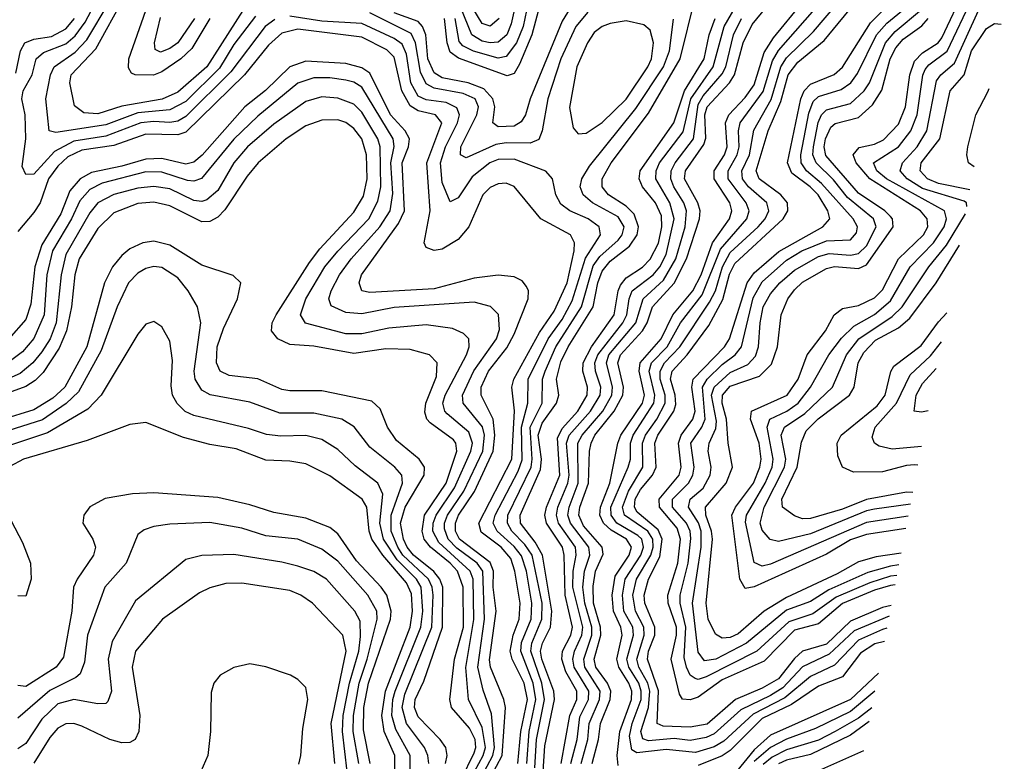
# Model space of a CAD drawing. Header units: inches. Extents: x 1308407 to 1441228, y 959628 to 1036311.
# Tile 718 of 729: x 1433275 to 1435734, y 1016115 to 1017967. Entities that reach past the tile are written whole.
import ezdxf

# ---------------------------------------------------------------- set-up
doc = ezdxf.new("R2010")
doc.units = ezdxf.units.IN
doc.header["$MEASUREMENT"] = 0
doc.layers.add('B4031', color=7, linetype='Continuous')

msp = doc.modelspace()

# ---------------------------------------------------------------- linework, layer by layer
at = {"layer": 'B4031', "color": 5}
for points, elevation in [([(1433912.3, 1017967.7), (1433888.4, 1017950), (1433802.7, 1017837.3), (1433690, 1017725.9), (1433670, 1017714), (1433650, 1017710.4), (1433610, 1017713.5), (1433577.9, 1017710), (1433490, 1017676.3), (1433410, 1017664.1), (1433361.7, 1017638.3), (1433310, 1017581.8), (1433290, 1017580.7), (1433281, 1017601), (1433290.5, 1017670), (1433288.4, 1017730), (1433280.1, 1017770), (1433284.1, 1017790), (1433306.4, 1017830), (1433316.1, 1017870), (1433334.9, 1017885.1), (1433390, 1017907.5), (1433413.2, 1017926.8), (1433438.4, 1017961.6), (1433493.6, 1018066.4)], 2460), ([(1434528, 1018070), (1434503, 1017957), (1434491.8, 1017930), (1434470, 1017910.9), (1434450, 1017909.6), (1434430, 1017914.1), (1434404.2, 1017930), (1434377, 1017997)], 2340), ([(1435441.2, 1016447.5), (1435430, 1016444.3), (1435370, 1016418), (1435310, 1016355.6), (1435250, 1016327.2), (1435186.2, 1016273.8), (1435107.2, 1016232.8), (1435034.1, 1016165.9), (1435010, 1016151.1), (1434962.9, 1016137.1), (1434890, 1016144.4), (1434816.8, 1016136.8), (1434804.3, 1016144.3), (1434798.4, 1016178.4), (1434805, 1016210), (1434827.4, 1016270), (1434827.6, 1016290), (1434821.2, 1016310), (1434796.3, 1016350), (1434791.7, 1016370), (1434808.6, 1016430), (1434806.7, 1016450), (1434784.2, 1016490), (1434780.4, 1016530), (1434787.3, 1016570), (1434826.2, 1016630), (1434833.1, 1016650), (1434828.9, 1016670), (1434819, 1016679), (1434766.9, 1016710), (1434752.6, 1016730), (1434751.9, 1016750), (1434795.3, 1016850), (1434800.3, 1016870), (1434800.5, 1016910), (1434807.4, 1016930), (1434858.9, 1017010), (1434861.7, 1017030), (1434847.2, 1017090), (1434853.3, 1017110), (1434892, 1017150), (1434925.3, 1017210), (1434979.7, 1017280.3), (1435025.8, 1017394.2), (1435091.5, 1017470), (1435096.9, 1017490), (1435089.5, 1017510), (1435044.5, 1017570), (1435044.7, 1017590), (1435067, 1017630), (1435072.1, 1017650), (1435070.1, 1017690), (1435074.5, 1017710), (1435131.9, 1017788.1), (1435155.1, 1017864.9), (1435170, 1017890.7), (1435327.8, 1018070)], 2260), ([(1434704.8, 1016110), (1434721.1, 1016170), (1434725.5, 1016210), (1434750.1, 1016270), (1434751.3, 1016290), (1434743.3, 1016310), (1434713.8, 1016350), (1434710.1, 1016370), (1434726.8, 1016430), (1434725.4, 1016450), (1434708.7, 1016510), (1434707.6, 1016552.4), (1434713.7, 1016590), (1434732.2, 1016632.3), (1434730.3, 1016650), (1434683.2, 1016703.1), (1434671.7, 1016730), (1434674.5, 1016750), (1434695.8, 1016810), (1434698, 1016890), (1434702.4, 1016910), (1434711.9, 1016930), (1434759.9, 1016990), (1434781.9, 1017030), (1434783.3, 1017050), (1434769.4, 1017110), (1434775.6, 1017130), (1434830.6, 1017190), (1434842.2, 1017210), (1434855.7, 1017250), (1434910, 1017309.6), (1434940.2, 1017370), (1434973.4, 1017470), (1434974.8, 1017490), (1434969.3, 1017510), (1434935.8, 1017570), (1434937.9, 1017590), (1434983.9, 1017656.1), (1434988.5, 1017671.5), (1434986.6, 1017730), (1434992.6, 1017750), (1435048.4, 1017810), (1435060.7, 1017830), (1435082.1, 1017910), (1435104.7, 1017955.3), (1435181.9, 1018050)], 2320), ([(1435447, 1016478.1), (1435359.3, 1016440.7), (1435297.1, 1016382.9), (1435230, 1016350.8), (1435181.1, 1016298.9), (1435150, 1016279.2), (1435076, 1016244), (1435010, 1016183.8), (1434990, 1016175), (1434950, 1016167.6), (1434910, 1016172.5), (1434846, 1016166), (1434831.7, 1016171.7), (1434826.4, 1016190), (1434845.4, 1016250), (1434849.2, 1016290), (1434844.4, 1016310), (1434821.7, 1016350), (1434816.6, 1016370), (1434834.6, 1016430), (1434834.3, 1016450), (1434813.2, 1016490), (1434806.6, 1016530), (1434816, 1016570), (1434851.9, 1016630), (1434857.3, 1016650), (1434856.6, 1016670), (1434843.9, 1016690), (1434786.1, 1016730), (1434780.6, 1016750), (1434796.1, 1016790), (1434831.3, 1016850), (1434831.1, 1016910), (1434837.9, 1016930), (1434866.4, 1016970), (1434887.3, 1017010), (1434887.7, 1017030), (1434875.1, 1017070), (1434874.6, 1017090), (1434885.6, 1017110), (1434923.7, 1017150), (1434998.3, 1017261.7), (1435013.2, 1017290), (1435030.8, 1017350), (1435050, 1017385.6), (1435119.7, 1017450), (1435136.8, 1017470), (1435146.4, 1017490), (1435141.5, 1017510), (1435095.5, 1017550), (1435080.2, 1017570), (1435078.8, 1017590), (1435098, 1017630), (1435108.4, 1017691.6), (1435151.7, 1017768.3), (1435176.4, 1017850), (1435190, 1017872.3), (1435258, 1017938), (1435350, 1018046.8)], 2240), ([(1435488.6, 1016696.9), (1435390, 1016681.7), (1435350, 1016668.5), (1435290, 1016632.6), (1435110, 1016550.9), (1435087.2, 1016547.2), (1435073.7, 1016570), (1435053.8, 1016730), (1435063, 1016750), (1435107.6, 1016810), (1435124.1, 1016850), (1435127.1, 1016870), (1435122, 1016910), (1435100.4, 1016970), (1435102.8, 1016990), (1435191.7, 1017030), (1435219.6, 1017070), (1435242.3, 1017130), (1435287.5, 1017190), (1435309.4, 1017230.6), (1435330, 1017245.9), (1435370, 1017254), (1435410, 1017272.8), (1435430, 1017292.9), (1435470.4, 1017370), (1435532.8, 1017430), (1435543.3, 1017450), (1435542, 1017470), (1435524.7, 1017490), (1435398.5, 1017570), (1435364.8, 1017610), (1435356.7, 1017630), (1435371.8, 1017648.2), (1435410, 1017656.8), (1435432.8, 1017667.2), (1435470, 1017706.2), (1435487.7, 1017750), (1435498.8, 1017830), (1435510, 1017864.2), (1435530, 1017884.7), (1435569, 1017910), (1435578.1, 1017921.9), (1435635.6, 1018044.4)], 2080), ([(1433863.9, 1017976.1), (1433810, 1017905.4), (1433773.9, 1017846.1), (1433690, 1017763.3), (1433650, 1017742.2), (1433570, 1017734.6), (1433490, 1017705.1), (1433365.6, 1017685.6), (1433348.3, 1017690), (1433340.1, 1017770), (1433351.9, 1017830), (1433361.1, 1017850), (1433413.5, 1017886.5), (1433442.9, 1017917.1), (1433498.2, 1018010)], 2440), ([(1433832.3, 1017990), (1433742.8, 1017850), (1433670, 1017786.2), (1433630.9, 1017769.1), (1433530, 1017751.5), (1433470, 1017732.6), (1433435.1, 1017735.1), (1433412.1, 1017752.1), (1433400.4, 1017810), (1433403.2, 1017830), (1433465.5, 1017894.5), (1433536.2, 1018023.8)], 2420), ([(1434575.7, 1018010), (1434553.9, 1017930), (1434523.3, 1017856.7), (1434510, 1017832.9), (1434492.5, 1017827.5), (1434371.2, 1017871.2), (1434350, 1017886), (1434342.5, 1017910), (1434336.1, 1017970)], 2380), ([(1434549.2, 1018030.8), (1434532.3, 1017950), (1434516, 1017910), (1434490, 1017875.2), (1434470, 1017871.6), (1434408.8, 1017888.8), (1434382.2, 1017902.2), (1434372.9, 1017912.9), (1434362.5, 1017970)], 2360), ([(1434472.6, 1017970), (1434450, 1017951.1), (1434430, 1017957.6), (1434395.4, 1018015.4)], 2320), ([(1434582.9, 1016090), (1434586.5, 1016153.5), (1434610.9, 1016270), (1434608.8, 1016290), (1434579.1, 1016370), (1434576.3, 1016390), (1434580.7, 1016410), (1434601.3, 1016450), (1434603.9, 1016490), (1434580.8, 1016630), (1434562.8, 1016662.8), (1434526, 1016710), (1434524.8, 1016730), (1434576.1, 1016843.9), (1434578, 1016870), (1434570.5, 1016930), (1434580.3, 1016959.7), (1434615.8, 1017010), (1434621.6, 1017030), (1434616, 1017070), (1434626.7, 1017113.3), (1434644.8, 1017150), (1434707.8, 1017250), (1434719.2, 1017310), (1434730, 1017339.7), (1434750, 1017364.5), (1434798.4, 1017401.6), (1434817.2, 1017430), (1434821, 1017450), (1434810, 1017481.9), (1434790, 1017502), (1434745.5, 1017530), (1434730, 1017550), (1434729.7, 1017570), (1434752.8, 1017610), (1434846, 1017734), (1434924.5, 1017870), (1434962.3, 1018022.3)], 2420), ([(1434770, 1016104.4), (1434767.5, 1016130), (1434774, 1016190), (1434803.1, 1016270), (1434803.8, 1016290), (1434796.6, 1016310), (1434771.5, 1016350), (1434766.2, 1016370), (1434780.3, 1016430), (1434776.8, 1016450), (1434758.3, 1016490), (1434755.1, 1016530), (1434762.6, 1016577.4), (1434797.1, 1016630), (1434803.2, 1016650), (1434790.4, 1016670), (1434752.6, 1016692.6), (1434733.3, 1016710), (1434724.4, 1016730), (1434726, 1016750), (1434749.3, 1016810), (1434768.8, 1016910), (1434776.9, 1016930), (1434830.4, 1017010), (1434835.4, 1017030), (1434822.7, 1017090), (1434825.1, 1017110), (1434876.9, 1017170), (1434906.2, 1017230), (1434956.4, 1017290), (1434977.1, 1017330), (1435005.8, 1017410), (1435047.9, 1017470), (1435053.6, 1017490), (1435048.5, 1017510), (1435010, 1017570), (1435010.1, 1017590), (1435035.4, 1017630), (1435042.1, 1017650), (1435038.3, 1017710), (1435046, 1017730), (1435086.9, 1017773.1), (1435110, 1017805.1), (1435134.4, 1017885.6), (1435158, 1017922), (1435230.4, 1018010)], 2280), ([(1435452.1, 1016504.7), (1435430, 1016499.7), (1435350, 1016465.1), (1435290, 1016407.8), (1435230, 1016390.5), (1435210, 1016371.9), (1435170, 1016321), (1435130, 1016298.1), (1435063, 1016270), (1434991.9, 1016208.1), (1434950, 1016200.1), (1434882.6, 1016202.6), (1434867, 1016210), (1434870.9, 1016290.9), (1434843.1, 1016370), (1434845.9, 1016390), (1434861.4, 1016430), (1434861.6, 1016450), (1434836.2, 1016510), (1434835, 1016530), (1434845.4, 1016570), (1434874.2, 1016625.8), (1434879.7, 1016670), (1434870, 1016693.5), (1434817.5, 1016737.5), (1434810.6, 1016750), (1434812.6, 1016770), (1434825.8, 1016794.2), (1434856, 1016830), (1434865.1, 1016850), (1434861.8, 1016910), (1434869, 1016930), (1434908.8, 1016990), (1434913.7, 1017006.3), (1434912.2, 1017030), (1434900.6, 1017070), (1434904.5, 1017090), (1434941.9, 1017130), (1434996.4, 1017203.6), (1435031.2, 1017268.8), (1435048.4, 1017331.6), (1435061.7, 1017358.3), (1435181.8, 1017470), (1435194.1, 1017490), (1435192.6, 1017510), (1435176.2, 1017530), (1435122.3, 1017570), (1435114.8, 1017590), (1435144.8, 1017690), (1435176.5, 1017763.5), (1435194.9, 1017830), (1435218.4, 1017861.6), (1435284.5, 1017915.5), (1435370, 1018020.5)], 2220), ([(1435466.3, 1016579.5), (1435450, 1016577.3), (1435398.8, 1016561.2), (1435314.6, 1016525.4), (1435256.1, 1016483.9), (1435196.1, 1016463.9), (1435116.3, 1016390), (1434990, 1016326), (1434970, 1016319.8), (1434962.1, 1016322.1), (1434950, 1016330.3), (1434940.7, 1016350), (1434934.9, 1016374.9), (1434938.7, 1016450), (1434924.7, 1016510), (1434925, 1016530), (1434944.4, 1016610), (1434951.7, 1016671.7), (1434950.1, 1016690), (1434940.6, 1016710), (1434905.3, 1016750), (1434905.5, 1016770), (1434945.8, 1016810), (1434956.4, 1016830), (1434959.8, 1016850), (1434951.8, 1016910), (1434979.2, 1016950), (1434987.2, 1016970), (1434980.2, 1017050), (1434992, 1017070), (1435030, 1017106.6), (1435062.5, 1017130), (1435077.7, 1017150), (1435107, 1017273), (1435130, 1017313), (1435190, 1017366.6), (1435228.6, 1017390), (1435290, 1017415.3), (1435350, 1017417.3), (1435365.2, 1017434.8), (1435367.8, 1017450), (1435357.1, 1017470), (1435278.1, 1017558.1), (1435240.6, 1017590), (1435227.1, 1017610), (1435226.5, 1017630), (1435246.4, 1017733.6), (1435257.1, 1017762.9), (1435270, 1017775.4), (1435327.1, 1017792.9), (1435351, 1017810), (1435367.3, 1017832.7), (1435415.2, 1017930), (1435441.1, 1017958.9), (1435510, 1018015.5)], 2160), ([(1435494.3, 1016727.1), (1435390, 1016711.6), (1435150, 1016607.8), (1435130, 1016602.3), (1435110, 1016611.4), (1435087.7, 1016712.3), (1435090.3, 1016730.3), (1435136.8, 1016810), (1435154.7, 1016850), (1435156.8, 1016870), (1435142.2, 1016950), (1435148.4, 1016970), (1435191.2, 1016990), (1435219.7, 1017010), (1435250, 1017050), (1435295.8, 1017130), (1435327.9, 1017172.1), (1435358.2, 1017201.8), (1435410, 1017231.2), (1435450, 1017265), (1435499.5, 1017350), (1435557.7, 1017410), (1435583.9, 1017450), (1435590.4, 1017470), (1435585.3, 1017490), (1435440.1, 1017570), (1435416, 1017590), (1435408, 1017610), (1435470, 1017649.6), (1435501, 1017690), (1435516.4, 1017730), (1435531, 1017829), (1435537, 1017843), (1435545.6, 1017854.4), (1435591.3, 1017888.7), (1435655.6, 1018024.4)], 2060), ([(1435640.8, 1017500.8), (1435639.9, 1017510), (1435633.8, 1017513.8), (1435530, 1017546.1), (1435491.6, 1017570), (1435474.3, 1017590), (1435479.9, 1017610), (1435516.5, 1017650), (1435541, 1017690), (1435565.3, 1017814.7), (1435576, 1017830), (1435610, 1017859), (1435670, 1017990.7), (1435690, 1018008.7), (1435710, 1018008.8), (1435734.4, 1017998.1)], 2040), ([(1433750.2, 1017970), (1433704.9, 1017895.1), (1433677.7, 1017870), (1433630, 1017837), (1433609.2, 1017829.2), (1433563.5, 1017830), (1433554.2, 1017834.2), (1433546.8, 1017846.8), (1433547.3, 1017870), (1433590.5, 1017990)], 2380), ([(1434694.2, 1017985.8), (1434663.8, 1017950), (1434626.5, 1017870), (1434594.3, 1017770), (1434580.2, 1017690), (1434571.8, 1017668.2), (1434550, 1017659), (1434490, 1017660.1), (1434464.1, 1017655.9), (1434390, 1017622.1), (1434376.3, 1017630), (1434377.2, 1017650), (1434416.9, 1017730), (1434421.4, 1017750), (1434412.4, 1017770), (1434382.9, 1017782.9), (1434310, 1017796.6), (1434290, 1017807.3), (1434276.2, 1017836.1), (1434263.8, 1017910), (1434252.8, 1017932.8), (1434150, 1017984.8)], 2440), ([(1434650, 1017995.9), (1434630, 1017963.6), (1434549.9, 1017770), (1434538.7, 1017730), (1434527.7, 1017712.3), (1434510, 1017701.5), (1434470, 1017699.6), (1434456.9, 1017710), (1434461.7, 1017750), (1434456.9, 1017770), (1434434.4, 1017794.4), (1434395.5, 1017810), (1434330, 1017822.6), (1434310, 1017835), (1434294.6, 1017870), (1434289.2, 1017930), (1434281.4, 1017950), (1434270, 1017963.3), (1434210, 1017984.3)], 2420), ([(1434651.3, 1016110), (1434667.2, 1016170), (1434674.1, 1016225.9), (1434695.5, 1016270), (1434696.4, 1016290), (1434660.2, 1016350), (1434657, 1016370), (1434660.5, 1016390), (1434679.3, 1016430), (1434681.5, 1016450), (1434656.8, 1016550), (1434657.9, 1016590), (1434665.4, 1016630), (1434663.1, 1016650), (1434620.6, 1016710), (1434616.1, 1016730), (1434619.1, 1016750), (1434644, 1016810), (1434647.9, 1016830), (1434640.6, 1016910), (1434647.9, 1016930), (1434701, 1016990), (1434724.7, 1017030), (1434726.5, 1017050), (1434713.3, 1017090), (1434712, 1017110), (1434718.8, 1017130), (1434781.9, 1017210), (1434791.7, 1017230), (1434797, 1017270), (1434804.7, 1017290), (1434857.3, 1017330), (1434873.8, 1017350), (1434890, 1017380.8), (1434909.8, 1017470), (1434898.7, 1017510), (1434863.8, 1017570), (1434864.5, 1017590), (1434873.4, 1017610), (1434932.6, 1017687.4), (1434951.6, 1017770), (1435007.2, 1017850), (1435035, 1017950), (1435062.2, 1017997.8)], 2360), ([(1435461.8, 1016555.9), (1435450, 1016554.7), (1435410, 1016542.6), (1435330, 1016509.7), (1435270, 1016458.4), (1435210, 1016442.6), (1435134.6, 1016365.4), (1435030, 1016319.1), (1434970, 1016275.3), (1434950, 1016268.4), (1434930.4, 1016270.4), (1434923, 1016283), (1434902.5, 1016370), (1434915.2, 1016430), (1434915.2, 1016450), (1434894.7, 1016510), (1434894.1, 1016530), (1434918.7, 1016610), (1434925.4, 1016670), (1434917.6, 1016697.6), (1434873.3, 1016750), (1434872.2, 1016770), (1434922.6, 1016830), (1434927.3, 1016850), (1434920.5, 1016910), (1434927.1, 1016930), (1434956.4, 1016970), (1434962.6, 1016990), (1434953.6, 1017050), (1434957.5, 1017070), (1435035.3, 1017150), (1435047.8, 1017170), (1435092.2, 1017310), (1435110, 1017334.8), (1435171.6, 1017388.4), (1435280.8, 1017450), (1435298.6, 1017470), (1435294, 1017490), (1435269.2, 1017530), (1435249.7, 1017550), (1435203.9, 1017583.9), (1435192.6, 1017610), (1435226.3, 1017770), (1435234.5, 1017790), (1435250, 1017806), (1435309.5, 1017830.5), (1435330, 1017849.1), (1435400.3, 1017959.7), (1435430, 1017989.2)], 2180), ([(1435471.2, 1016605.6), (1435450, 1016602.2), (1435393.4, 1016586.6), (1435296.4, 1016543.6), (1435250, 1016514.7), (1435190, 1016492.6), (1435090.6, 1016410), (1435013.6, 1016370), (1434985.9, 1016365.9), (1434970, 1016388.2), (1434955.9, 1016510), (1434977, 1016650), (1434977.5, 1016690), (1434970.8, 1016710.8), (1434945.7, 1016750), (1434949.4, 1016770), (1434982.2, 1016797.8), (1434999.8, 1016830), (1435002.4, 1016850), (1434994.5, 1016890), (1434997.4, 1016910), (1435013.7, 1016946.3), (1435015.4, 1016964.6), (1435003.2, 1017030), (1435009.5, 1017050), (1435050, 1017086.4), (1435093.8, 1017106.2), (1435112.6, 1017127.4), (1435120.6, 1017150), (1435124.3, 1017210), (1435132.2, 1017250), (1435150, 1017282.9), (1435173.6, 1017310), (1435210, 1017341.9), (1435270, 1017375.6), (1435296.6, 1017383.4), (1435350, 1017379.5), (1435370, 1017383.1), (1435390, 1017402.3), (1435414, 1017450), (1435407.4, 1017470), (1435343.1, 1017523.1), (1435307.4, 1017567.4), (1435264.1, 1017610), (1435256.5, 1017630), (1435257.4, 1017650), (1435269.4, 1017710.6), (1435278, 1017730), (1435290, 1017742.4), (1435350, 1017758.4), (1435384.7, 1017790), (1435397.6, 1017810), (1435437.5, 1017910), (1435461.7, 1017938.3), (1435527.3, 1017992.7)], 2140), ([(1433265.8, 1017834.2), (1433277.3, 1017890), (1433288.2, 1017910), (1433310, 1017918.5), (1433354.4, 1017925.6), (1433390, 1017944.7), (1433412, 1017970)], 2480), ([(1433711.7, 1017970), (1433670, 1017910), (1433650, 1017895.4), (1433626.5, 1017886.5), (1433613.3, 1017893.3), (1433611.8, 1017910), (1433626.8, 1017973.2)], 2360), ([(1434542, 1016110), (1434547.5, 1016190), (1434564.6, 1016270), (1434558, 1016310), (1434526.9, 1016390), (1434528.4, 1016411.6), (1434552.4, 1016470), (1434554.5, 1016510), (1434540.8, 1016590), (1434528.2, 1016628.2), (1434510, 1016651.6), (1434467.7, 1016690), (1434458, 1016710), (1434462.8, 1016730), (1434520.3, 1016839.7), (1434530, 1016868.5), (1434528.4, 1016950), (1434544.6, 1017010), (1434545, 1017070), (1434595, 1017170), (1434630, 1017218.7), (1434654.8, 1017265.2), (1434687.9, 1017372.1), (1434725.5, 1017430), (1434722.8, 1017450), (1434694.8, 1017470), (1434649.3, 1017490), (1434626.5, 1017506.5), (1434614.4, 1017530), (1434605.6, 1017570), (1434589, 1017589), (1434510, 1017619.1), (1434470, 1017617.9), (1434449.3, 1017610), (1434405.4, 1017574.7), (1434370, 1017522.1), (1434350, 1017512.9), (1434330, 1017561.2), (1434326, 1017610), (1434338.9, 1017650), (1434368.4, 1017710), (1434373.9, 1017730), (1434367.2, 1017747.2), (1434340.3, 1017760.3), (1434290, 1017767.3), (1434270, 1017776.8), (1434252.2, 1017810), (1434240.9, 1017880.9), (1434230, 1017906), (1434210, 1017920.5), (1434130, 1017957.8), (1434030, 1017964), (1433950, 1017976)], 2460), ([(1434561.4, 1016098.6), (1434566, 1016170), (1434586.3, 1016270), (1434579.2, 1016310), (1434551.9, 1016390), (1434554.1, 1016410), (1434579.5, 1016470), (1434579.9, 1016510), (1434554.8, 1016630), (1434536.9, 1016656.9), (1434504.5, 1016690), (1434493.2, 1016710), (1434494.6, 1016730), (1434552.2, 1016850), (1434554.8, 1016870), (1434550.3, 1016949.7), (1434579.8, 1017010), (1434580.5, 1017070), (1434587.2, 1017090), (1434614.4, 1017150), (1434678.6, 1017250), (1434707.6, 1017352.4), (1434723.9, 1017376.1), (1434770, 1017417), (1434780, 1017430), (1434784.5, 1017450), (1434770, 1017474.7), (1434705.9, 1017510), (1434682.1, 1017530), (1434675.3, 1017550), (1434679.4, 1017570), (1434698.4, 1017601.6), (1434814, 1017746), (1434883, 1017850), (1434898.1, 1017890), (1434908.5, 1017968.5)], 2440), ([(1434627.9, 1016110), (1434649.1, 1016230), (1434666.9, 1016270), (1434666.8, 1016290), (1434639.1, 1016339.1), (1434629.3, 1016370), (1434630.9, 1016390), (1434651.8, 1016430), (1434656.2, 1016450), (1434637.7, 1016530), (1434635.4, 1016630), (1434631.2, 1016650), (1434590.9, 1016710), (1434586.6, 1016730), (1434590.5, 1016750), (1434623.8, 1016830), (1434618, 1016922), (1434630, 1016946.5), (1434669.3, 1016990), (1434692.6, 1017030), (1434693.6, 1017050), (1434681.7, 1017090), (1434682.9, 1017110), (1434703.3, 1017150), (1434759.9, 1017230), (1434769.5, 1017290), (1434775.7, 1017304.3), (1434790, 1017322.6), (1434830.3, 1017349.7), (1434850, 1017369.3), (1434870.8, 1017409.2), (1434879.2, 1017450), (1434877.8, 1017477.8), (1434863.5, 1017510), (1434830.4, 1017550), (1434822, 1017570), (1434825.2, 1017590), (1434909.2, 1017710), (1434935.3, 1017790), (1434984.6, 1017870), (1434997.2, 1017930), (1435012.1, 1017970)], 2380), ([(1434677.4, 1016110), (1434694.1, 1016170), (1434697.4, 1016210), (1434723.4, 1016270), (1434724.6, 1016290), (1434686.4, 1016350), (1434683.8, 1016370), (1434703.9, 1016430), (1434704.2, 1016450), (1434686.5, 1016510), (1434681.8, 1016550), (1434685.8, 1016590), (1434699.4, 1016630), (1434696.7, 1016650), (1434650.5, 1016710), (1434644.6, 1016730), (1434647.2, 1016750), (1434669.8, 1016810.2), (1434669.2, 1016910), (1434679.6, 1016930), (1434731.7, 1016990), (1434754.3, 1017030), (1434755.9, 1017050), (1434740.5, 1017110), (1434746.6, 1017130), (1434813.7, 1017210), (1434832.1, 1017270), (1434883.3, 1017316.7), (1434914.2, 1017370), (1434937.1, 1017450), (1434940.9, 1017490), (1434933.7, 1017510), (1434908.9, 1017550), (1434901.2, 1017570), (1434901.9, 1017590), (1434912.3, 1017610), (1434958.4, 1017670), (1434970, 1017755.5), (1434982.4, 1017777.6), (1435030, 1017832.2), (1435038.5, 1017850), (1435058.3, 1017930), (1435078.3, 1017970)], 2340), ([(1435476.8, 1016634.7), (1435414.3, 1016625.7), (1435370, 1016613.7), (1435316.6, 1016583.4), (1435190, 1016524.3), (1435134.9, 1016490), (1435070, 1016433.8), (1435050, 1016424.6), (1435030, 1016422.6), (1435013, 1016433), (1434994.4, 1016470), (1434989.4, 1016510), (1435005.4, 1016670), (1435003.3, 1016690), (1434988.7, 1016730), (1434987.8, 1016750), (1435039.4, 1016810), (1435055.5, 1016850), (1435044.4, 1016910), (1435040.9, 1016970), (1435029.9, 1017010), (1435030.7, 1017030), (1435050, 1017051.8), (1435123, 1017077), (1435152.7, 1017107.3), (1435168.2, 1017150), (1435177.2, 1017230), (1435193.4, 1017270), (1435210, 1017293), (1435230, 1017311.9), (1435290, 1017346.3), (1435310, 1017351.3), (1435370, 1017346.2), (1435390, 1017354.9), (1435457, 1017450), (1435455.5, 1017470), (1435450, 1017476.2), (1435436.4, 1017490), (1435370, 1017534.5), (1435288.3, 1017628.3), (1435284.5, 1017650), (1435287.7, 1017670), (1435301.4, 1017698.6), (1435311.9, 1017708.1), (1435370, 1017723.5), (1435405.3, 1017754.7), (1435428.2, 1017791.8), (1435449.5, 1017870), (1435463.1, 1017896.9), (1435481.6, 1017918.4), (1435528.3, 1017951.7), (1435544.4, 1017970)], 2120), ([(1434519.7, 1016110), (1434526.8, 1016190), (1434543.3, 1016270), (1434535, 1016310), (1434504.9, 1016370), (1434500.4, 1016390), (1434507.4, 1016430), (1434522.6, 1016470), (1434524.9, 1016510), (1434511.9, 1016590), (1434501.6, 1016621.6), (1434478, 1016650), (1434427.9, 1016687.9), (1434422, 1016710), (1434504.4, 1016870), (1434510.9, 1016990.9), (1434504.4, 1017050), (1434509.2, 1017070), (1434573.6, 1017186.4), (1434610, 1017239.3), (1434642.7, 1017310), (1434659.7, 1017390), (1434661, 1017410), (1434650.8, 1017430), (1434576.6, 1017470), (1434510, 1017550.9), (1434490, 1017559.2), (1434470, 1017557.8), (1434450, 1017547.9), (1434432.1, 1017530), (1434397.1, 1017450), (1434370, 1017418.5), (1434330, 1017394.5), (1434310, 1017390.8), (1434290, 1017398.5), (1434285, 1017410), (1434300.5, 1017490), (1434292.3, 1017610), (1434329.2, 1017710), (1434313.6, 1017730), (1434270, 1017739.5), (1434250, 1017752.4), (1434229.4, 1017790), (1434210, 1017874.2), (1434192.1, 1017892.1), (1434130, 1017923.7), (1433970, 1017943.4), (1433930, 1017933.7), (1433896.1, 1017903.9), (1433836.6, 1017830), (1433690, 1017686.9), (1433670, 1017679.6), (1433590, 1017681.6), (1433510, 1017653.5), (1433430, 1017641.8), (1433395.2, 1017624.8), (1433370, 1017601.8), (1433347.2, 1017570), (1433326.1, 1017510), (1433310, 1017485.7), (1433270, 1017438.5)], 2480), ([(1435648.6, 1017542.3), (1435570, 1017558.1), (1435542.7, 1017570), (1435524.3, 1017590), (1435526.9, 1017610), (1435573.3, 1017670), (1435598.8, 1017790), (1435634.2, 1017830), (1435652.7, 1017890), (1435690, 1017945.5), (1435710, 1017958.1), (1435726.6, 1017956.5)], 2020), ([(1434438, 1016050), (1434480.3, 1016130), (1434488.7, 1016250), (1434484.7, 1016270), (1434451.1, 1016350), (1434448.6, 1016368.6), (1434465.4, 1016490), (1434457.6, 1016550), (1434458.2, 1016590), (1434450, 1016611.7), (1434373.7, 1016670), (1434363.8, 1016690), (1434363.6, 1016710), (1434371.1, 1016730), (1434410.8, 1016789.2), (1434457.8, 1016890), (1434462.1, 1016930), (1434457.9, 1016970), (1434427.4, 1017030), (1434427.4, 1017050), (1434445.8, 1017090), (1434491.9, 1017148.1), (1434510, 1017181.9), (1434545.2, 1017270), (1434546.3, 1017290), (1434541.2, 1017301.2), (1434530, 1017315.4), (1434510, 1017325.4), (1434470, 1017329.2), (1434410, 1017321.5), (1434310, 1017295.1), (1434150, 1017285.8), (1434129.3, 1017290), (1434122.7, 1017310), (1434129.1, 1017330), (1434221.5, 1017458.5), (1434236.4, 1017490), (1434230.7, 1017610), (1434245.8, 1017650), (1434248.6, 1017670), (1434237.6, 1017690), (1434201, 1017730), (1434150, 1017834), (1434130, 1017847.1), (1434090, 1017857.6), (1433990, 1017863.7), (1433950, 1017849.7), (1433889.1, 1017790.9), (1433837.6, 1017750), (1433731, 1017629), (1433710, 1017611.7), (1433690, 1017606.5), (1433630, 1017620.4), (1433590, 1017619.4), (1433530, 1017601.5), (1433454.2, 1017585.8), (1433426.1, 1017570), (1433400.4, 1017539.6), (1433377.4, 1017482.6), (1433330, 1017405.2), (1433312.8, 1017350), (1433303, 1017257), (1433290, 1017218.5), (1433248.2, 1017170)], 2520), ([(1434414.3, 1016050), (1434457, 1016130), (1434461.1, 1016150), (1434453.9, 1016233.9), (1434432.5, 1016292.5), (1434419.4, 1016350), (1434435.9, 1016470), (1434431.6, 1016590), (1434417.4, 1016610), (1434367.2, 1016647.2), (1434345.1, 1016670), (1434335.8, 1016695.8), (1434335.9, 1016710), (1434343.7, 1016730), (1434384.3, 1016790), (1434431.6, 1016890), (1434435.8, 1016930), (1434430.7, 1016950.7), (1434383.1, 1017010), (1434381.1, 1017030), (1434409.2, 1017090.8), (1434466, 1017170), (1434473.9, 1017193.9), (1434471.2, 1017231.2), (1434450.9, 1017250.9), (1434410, 1017261.9), (1434210, 1017248.3), (1434130, 1017232.9), (1434090, 1017236.3), (1434053.1, 1017253.1), (1434047.6, 1017270), (1434052.9, 1017290), (1434073.6, 1017330), (1434102.8, 1017370), (1434174.8, 1017450), (1434200.4, 1017490), (1434206.8, 1017533.2), (1434202.3, 1017610), (1434210.7, 1017650.7), (1434207.7, 1017670), (1434130, 1017798.7), (1434110, 1017811.5), (1434090, 1017816.7), (1434050, 1017822.5), (1434010, 1017822.2), (1433970, 1017809.1), (1433870, 1017726.8), (1433810, 1017669.2), (1433729.1, 1017570.9), (1433710, 1017564.2), (1433694, 1017566), (1433630, 1017586.5), (1433590, 1017587.2), (1433480.7, 1017559.3), (1433450, 1017543.5), (1433425, 1017515), (1433404.5, 1017470), (1433357, 1017390), (1433343.1, 1017330), (1433336.1, 1017230), (1433310, 1017171.4), (1433281.8, 1017138.2), (1433245.7, 1017110)], 2540), ([(1435659.5, 1017600.1), (1435644.8, 1017610), (1435641, 1017630), (1435643.4, 1017650), (1435663.6, 1017730), (1435693.1, 1017786.9), (1435696.3, 1017795.9)], 1980), ([(1434400.1, 1016070), (1434433, 1016130), (1434438.6, 1016150), (1434430, 1016199.3), (1434395.8, 1016270), (1434389.2, 1016349.2), (1434409.8, 1016469.8), (1434407.5, 1016570), (1434400.4, 1016590), (1434322, 1016662), (1434307.1, 1016690), (1434307.6, 1016710), (1434315, 1016730), (1434361.4, 1016798.6), (1434401.7, 1016890), (1434405.9, 1016910), (1434397, 1016937), (1434342.9, 1016982.9), (1434336.6, 1016990), (1434331.9, 1017010), (1434337.5, 1017030), (1434390.9, 1017130), (1434398.1, 1017150), (1434396.9, 1017170), (1434383.9, 1017183.9), (1434356.4, 1017196.4), (1434290, 1017205.1), (1434197.4, 1017197.4), (1434130, 1017182.6), (1434090, 1017183), (1433989.3, 1017209.3), (1433976.5, 1017230), (1433989.5, 1017270), (1434037.5, 1017350), (1434069.4, 1017389.4), (1434147.1, 1017470), (1434170, 1017514.5), (1434176.7, 1017550), (1434175.6, 1017650), (1434169.6, 1017670), (1434130, 1017736.2), (1434110, 1017756.5), (1434070, 1017771.7), (1434030, 1017774.4), (1433990, 1017762.7), (1433910, 1017706.8), (1433844.3, 1017650), (1433810.3, 1017610), (1433770, 1017541.2), (1433742.6, 1017517.4), (1433730, 1017513.2), (1433710, 1017516), (1433650, 1017544.8), (1433610, 1017551.1), (1433570, 1017546.6), (1433510, 1017531.1), (1433470, 1017510.2), (1433450, 1017485.3), (1433390, 1017381.1), (1433378.4, 1017330), (1433366, 1017210), (1433350.8, 1017170), (1433330, 1017137.7), (1433308, 1017110), (1433276.1, 1017083.9), (1433179, 1017041)], 2560), ([(1434377.7, 1016070), (1434410, 1016136), (1434414.2, 1016150), (1434412.6, 1016170), (1434398.3, 1016198.3), (1434353.5, 1016250), (1434349.7, 1016270), (1434360.7, 1016370), (1434383.7, 1016450), (1434382.7, 1016550), (1434368.3, 1016590), (1434350.4, 1016610), (1434300.9, 1016650), (1434285.7, 1016670), (1434280, 1016690), (1434285.9, 1016730), (1434340.1, 1016810), (1434366.8, 1016890), (1434364.5, 1016910), (1434358.4, 1016918.4), (1434300.6, 1016960.6), (1434292.3, 1016970), (1434287.2, 1016987.2), (1434289.3, 1017010), (1434315.9, 1017075.9), (1434317.5, 1017110), (1434298.8, 1017130), (1434250, 1017143.4), (1434190, 1017145), (1434110, 1017134.1), (1434010, 1017152.4), (1433950, 1017156.6), (1433920.2, 1017170), (1433903.8, 1017190), (1433905.7, 1017210), (1433915.6, 1017230), (1433999.2, 1017360.8), (1434025.1, 1017394.9), (1434110, 1017486.5), (1434133.7, 1017526.3), (1434143.1, 1017570), (1434141.4, 1017630), (1434129.4, 1017670), (1434110, 1017695.8), (1434090, 1017710.8), (1434070, 1017717.3), (1434030, 1017716.3), (1433990, 1017702.4), (1433940.7, 1017670), (1433871.1, 1017610), (1433843, 1017577), (1433787.2, 1017492.8), (1433770, 1017474.1), (1433750, 1017463), (1433730, 1017462.9), (1433650, 1017502.6), (1433610, 1017511.8), (1433570, 1017508.3), (1433510, 1017485.3), (1433470, 1017445.7), (1433423.4, 1017370), (1433412.8, 1017330), (1433404.4, 1017250), (1433392.2, 1017190), (1433373.3, 1017146.7), (1433333.5, 1017086.5), (1433313.8, 1017066.2), (1433290, 1017051.3), (1433210, 1017022.2)], 2580), ([(1435500.1, 1016757.4), (1435410, 1016744.7), (1435390, 1016740.4), (1435250, 1016683.7), (1435170, 1016664.3), (1435149.4, 1016669.4), (1435130, 1016692.5), (1435124.4, 1016710), (1435134.3, 1016750), (1435185.6, 1016850), (1435188.5, 1016870), (1435177.2, 1016930), (1435185.6, 1016950), (1435236.2, 1016983.8), (1435305.2, 1017050), (1435340.4, 1017130), (1435371.1, 1017170), (1435454, 1017226), (1435479, 1017250), (1435545.8, 1017350), (1435590, 1017404.2), (1435637.3, 1017482.7)], 2040), ([(1434338.6, 1016110), (1434342.6, 1016130), (1434339.2, 1016150), (1434325.6, 1016170), (1434270, 1016226.1), (1434261.1, 1016250), (1434263.1, 1016270), (1434284.6, 1016315.4), (1434331.1, 1016450), (1434331.6, 1016550), (1434324.3, 1016570), (1434309.4, 1016589.4), (1434259, 1016630), (1434242.7, 1016650), (1434233.4, 1016670), (1434226.5, 1016710), (1434238.1, 1016750), (1434285.4, 1016830), (1434286.3, 1016850), (1434273.1, 1016870), (1434216.6, 1016916.6), (1434193.5, 1016950), (1434175.7, 1016995.7), (1434154.9, 1017014.9), (1434030, 1017040.7), (1433950, 1017040.3), (1433930, 1017044.1), (1433870, 1017070.3), (1433798.6, 1017078.6), (1433775.7, 1017090), (1433766.6, 1017110), (1433768.4, 1017150), (1433783.8, 1017196.2), (1433819, 1017270), (1433827.7, 1017310), (1433808.6, 1017328.6), (1433730, 1017354.5), (1433650, 1017404.1), (1433610, 1017414.1), (1433582.6, 1017410), (1433550, 1017395.1), (1433530, 1017378.8), (1433506.6, 1017350), (1433486.7, 1017310), (1433442.8, 1017150), (1433387.8, 1017050), (1433357.7, 1017022.3), (1433310, 1016992.8), (1433230, 1016968.1)], 2620), ([(1435505.7, 1016786.9), (1435490, 1016787.7), (1435390, 1016769.1), (1435330, 1016745), (1435250, 1016721.3), (1435230, 1016720.9), (1435210, 1016728.3), (1435180.5, 1016750), (1435178.7, 1016770), (1435217.2, 1016850), (1435227.5, 1016912.5), (1435239.5, 1016940.5), (1435269.6, 1016970.4), (1435347.8, 1017030), (1435359.3, 1017050), (1435369, 1017110), (1435383.6, 1017136.4), (1435412.9, 1017167.1), (1435470, 1017197.7), (1435498.1, 1017221.9), (1435564.3, 1017310), (1435622.6, 1017404.4)], 2020), ([(1434296.8, 1016110), (1434294.9, 1016130), (1434286.1, 1016150), (1434240.8, 1016210), (1434230.3, 1016250), (1434237.1, 1016282.9), (1434304.1, 1016450), (1434307.8, 1016530), (1434305.4, 1016550), (1434296.2, 1016570), (1434232.4, 1016630), (1434219.2, 1016650), (1434203, 1016690), (1434203.3, 1016730), (1434231.6, 1016810), (1434229.9, 1016830), (1434212.2, 1016850), (1434150, 1016900.1), (1434110.7, 1016950.7), (1434079.4, 1016970), (1434010, 1016984.7), (1433924.6, 1016984.6), (1433850, 1017012.2), (1433750.9, 1017030.9), (1433730, 1017041.8), (1433713.3, 1017070), (1433710.8, 1017090), (1433727.7, 1017210), (1433719.2, 1017250), (1433696, 1017290), (1433670, 1017322.3), (1433630, 1017348.3), (1433610, 1017350.7), (1433590, 1017346.2), (1433570, 1017334.5), (1433547.2, 1017310), (1433518.1, 1017250), (1433478.5, 1017141.5), (1433421.8, 1017038.2), (1433391.5, 1017008.5), (1433331.8, 1016968.2), (1433230, 1016935.7)], 2640), ([(1435518.6, 1016854.6), (1435510, 1016855.7), (1435490, 1016854.3), (1435430, 1016837.8), (1435357.5, 1016837.5), (1435330, 1016849.9), (1435318.2, 1016878.2), (1435316.6, 1016910), (1435327.1, 1016930), (1435416.7, 1017003.3), (1435436.8, 1017030), (1435451.1, 1017088.9), (1435458.1, 1017101.9), (1435526.6, 1017153.4), (1435570, 1017212.5), (1435590.8, 1017235.4)], 1980), ([(1434250.1, 1016049.8), (1434250.2, 1016130), (1434214.4, 1016194.4), (1434204.9, 1016230), (1434207.3, 1016270), (1434213.1, 1016290), (1434277.4, 1016450), (1434281.7, 1016490), (1434277.7, 1016550), (1434266.5, 1016570), (1434218, 1016618), (1434184.1, 1016670), (1434174.6, 1016710), (1434182.2, 1016782.2), (1434169.5, 1016809.5), (1434112.9, 1016852.9), (1434070, 1016893.8), (1434030, 1016918.8), (1433990, 1016928.6), (1433927.1, 1016927.1), (1433891.2, 1016931.2), (1433846.3, 1016946.3), (1433710, 1016979.1), (1433688.5, 1016988.5), (1433668.6, 1017008.6), (1433657, 1017030), (1433653.1, 1017053.1), (1433656.4, 1017116.4), (1433650, 1017164.2), (1433630, 1017200.4), (1433610, 1017213.7), (1433590, 1017207.2), (1433570, 1017182.2), (1433478.2, 1017030), (1433445.3, 1016994.7), (1433344.5, 1016935.5), (1433230, 1016897)], 2660), ([(1435527.4, 1016901.1), (1435454.6, 1016894.6), (1435422, 1016902), (1435409.9, 1016910), (1435404.7, 1016924.7), (1435412, 1016950), (1435465.4, 1017010), (1435499.4, 1017080.6), (1435550, 1017127.5), (1435577.2, 1017163.2)], 1960), ([(1435544.4, 1016990.5), (1435527.2, 1016987.2), (1435509, 1016990), (1435514.1, 1017030), (1435530, 1017059.2), (1435564.6, 1017096.5)], 1940), ([(1434212.6, 1016030), (1434212.1, 1016130), (1434185.8, 1016190), (1434179.2, 1016230), (1434188.4, 1016290), (1434250.6, 1016450), (1434256.3, 1016490), (1434253.5, 1016533.5), (1434240.9, 1016560.9), (1434181.7, 1016630), (1434154.4, 1016670), (1434147.9, 1016690), (1434142.3, 1016750), (1434130.6, 1016770), (1434050, 1016827.8), (1433990, 1016858.1), (1433950, 1016864.9), (1433890, 1016867.2), (1433815.5, 1016895.5), (1433750, 1016906.1), (1433684.1, 1016924.1), (1433590, 1016961.6), (1433550, 1016956.5), (1433443.3, 1016916.7), (1433284.6, 1016870), (1433250, 1016851.4)], 2680), ([(1434150.6, 1016110), (1434133.7, 1016193.7), (1434134.3, 1016250), (1434146.1, 1016310), (1434201.5, 1016470), (1434202.7, 1016490), (1434191.9, 1016530), (1434178, 1016550), (1434116, 1016616), (1434070, 1016683.7), (1434050, 1016698.8), (1433990, 1016722.6), (1433910, 1016736.4), (1433850, 1016756), (1433770, 1016774.1), (1433610, 1016786), (1433556.7, 1016783.3), (1433488.7, 1016771.3), (1433450, 1016750.6), (1433435.3, 1016730), (1433433.1, 1016710), (1433457.8, 1016670), (1433464.2, 1016650), (1433459.2, 1016630), (1433418.2, 1016570), (1433409.7, 1016550), (1433405.4, 1016490), (1433384.5, 1016375.5), (1433366.4, 1016350), (1433290, 1016301.7), (1433270, 1016304.2)], 2720), ([(1433225, 1016770), (1433282.1, 1016662.1), (1433302.1, 1016610), (1433303.3, 1016570), (1433290, 1016527.7), (1433270, 1016528.8)], 2680), ([(1434122.1, 1016110), (1434108.2, 1016190), (1434108.5, 1016230), (1434122.6, 1016310), (1434143.2, 1016370), (1434167.9, 1016470), (1434166.7, 1016490), (1434144.7, 1016530), (1434070, 1016615.4), (1434030, 1016645.3), (1433970, 1016669.9), (1433890, 1016678.5), (1433830, 1016697.4), (1433750, 1016711.3), (1433650, 1016707.5), (1433610, 1016701.7), (1433586.3, 1016693.7), (1433570, 1016681.4), (1433541.2, 1016610), (1433488, 1016550), (1433444.3, 1016430), (1433436.8, 1016363.1), (1433425.9, 1016334.1), (1433415.4, 1016324.6), (1433350, 1016292.4), (1433270, 1016222.6)], 2740), ([(1434093.1, 1016090), (1434081, 1016190), (1434083, 1016230), (1434098.6, 1016310), (1434122, 1016390), (1434126.7, 1016426.7), (1434125.3, 1016465.3), (1434111.9, 1016490), (1434041.3, 1016570), (1434010, 1016588.9), (1433970, 1016602.4), (1433930, 1016612.9), (1433810, 1016632), (1433730, 1016629.1), (1433690, 1016619.2), (1433564.3, 1016515.7), (1433505.9, 1016414.1), (1433496, 1016370), (1433504.1, 1016290), (1433495.2, 1016264.8), (1433490, 1016259.8), (1433470, 1016258.8), (1433410, 1016269.4), (1433370, 1016258.9), (1433330, 1016220.2), (1433290, 1016159.7), (1433270, 1016146.3)], 2760), ([(1434061.9, 1016110), (1434053, 1016210), (1434090.1, 1016390), (1434082, 1016430), (1434006.1, 1016510), (1433977.3, 1016530), (1433950, 1016541.7), (1433830, 1016560.1), (1433790, 1016558.9), (1433750, 1016548.6), (1433723.9, 1016536.1), (1433631.4, 1016470), (1433564.3, 1016390), (1433556.1, 1016350), (1433574.9, 1016230), (1433572.4, 1016190), (1433563.2, 1016170), (1433550, 1016162.3), (1433530, 1016161.5), (1433500.2, 1016170), (1433430, 1016203.4), (1433410, 1016209.9), (1433390, 1016208.8), (1433370, 1016197.9), (1433350, 1016175.1), (1433310, 1016110.3)], 2780), ([(1435435, 1016414.8), (1435411.1, 1016408.9), (1435374.9, 1016385.1), (1435330, 1016326.4), (1435270, 1016303.2), (1435202.6, 1016257.4), (1435130, 1016222.1), (1435050, 1016142.4), (1435030, 1016128.6), (1434970, 1016104.4)], 2280), ([(1433972.1, 1016107.9), (1433977, 1016130), (1433982.5, 1016197.5), (1433995.1, 1016270), (1433990, 1016299.3), (1433970, 1016319.5), (1433951.1, 1016330), (1433890, 1016351.4), (1433850, 1016358.9), (1433810, 1016349.8), (1433775.8, 1016330), (1433759.6, 1016310), (1433752.9, 1016287.1), (1433752, 1016190), (1433744.8, 1016130), (1433727.2, 1016090)], 2820), ([(1435419.9, 1016335.2), (1435350, 1016269.2), (1435150, 1016180.4), (1435110, 1016143.8), (1435065.1, 1016090)], 2320), ([(1435411.3, 1016290.1), (1435350, 1016239.8), (1435263.2, 1016196.8), (1435190, 1016170.6), (1435150, 1016149.8), (1435110, 1016114.4)], 2340), ([(1435403.4, 1016248.6), (1435370, 1016222.9), (1435312, 1016190), (1435270, 1016168.4), (1435190, 1016143.7), (1435154.2, 1016125.8), (1435132.4, 1016107.6)], 2360), ([(1435396.9, 1016214.5), (1435350, 1016180.5), (1435250, 1016132.2), (1435190, 1016118.3), (1435170, 1016109.2)], 2380), ([(1435383.1, 1016141.8), (1435254.9, 1016085.1)], 2420)]:
    msp.add_lwpolyline(points, dxfattribs=dict(at, elevation=elevation))
at = {"layer": 'B4031', "color": 5, "elevation": 2460}
msp.add_lwpolyline([(1434790, 1017964.2), (1434750, 1017958.2), (1434730, 1017950.6), (1434710, 1017935.3), (1434693.3, 1017910), (1434666.7, 1017850), (1434648.4, 1017748.4), (1434657.4, 1017697.4), (1434670, 1017682.7), (1434690, 1017683.8), (1434730, 1017710.9), (1434790, 1017769), (1434843.7, 1017850), (1434853.2, 1017870), (1434857.9, 1017910), (1434850, 1017940.9), (1434834.3, 1017954.3)], close=True, dxfattribs=at)

doc.saveas('drawing.dxf')
